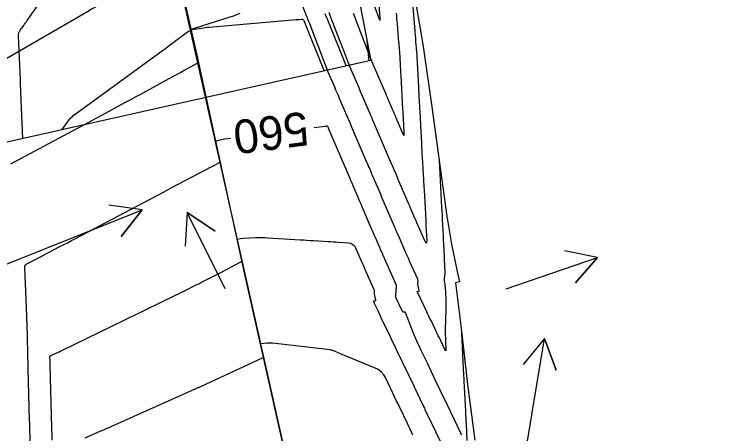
# Model space of a CAD drawing. Extents: x 954385 to 988206, y 1868364 to 1924553.
# Drawn here: x 957869.5 to 957995.2, y 1919393.1 to 1919467.8 of the extents above; entities that cross this region are included whole.
import ezdxf

# ---------------------------------------------------------------- set-up
doc = ezdxf.new("R2010")
doc.units = 0
for name, color, linetype in [('13', 7, 'Continuous'), ('16', 7, 'Continuous'), ('24', 7, 'Continuous'), ('26', 7, 'Continuous'), ('5', 7, 'Continuous'), ('6', 7, 'Continuous'), ('7', 7, 'Continuous'), ('Default', 7, 'Continuous')]:
    doc.layers.add(name, color=color, linetype=linetype)

msp = doc.modelspace()

# ---------------------------------------------------------------- linework, layer by layer
at = {"layer": '13'}
for points in [[(957898.05, 1919478.1), (957894.74, 1919475.8), (957894.18, 1919475.42), (957893.62, 1919475.04), (957893.06, 1919474.68), (957892.49, 1919474.32), (957884.62, 1919469.44), (957884.2, 1919469.18), (957883.77, 1919468.92), (957883.34, 1919468.67), (957882.9, 1919468.41), (957864.81, 1919457.94)], [(957868.97, 1919441.17), (957880.07, 1919447.11), (957881.18, 1919447.7), (957882.29, 1919448.3), (957883.4, 1919448.89), (957884.5, 1919449.49), (957889.25, 1919452.06), (957890.2, 1919452.57), (957891.14, 1919453.08), (957892.09, 1919453.59), (957893.04, 1919454.11), (957897.8, 1919456.7), (957898.25, 1919456.95), (957898.71, 1919457.2), (957899.16, 1919457.44), (957899.62, 1919457.69), (957902.35, 1919459.17)], [(957872.44, 1919391.07), (957872.36, 1919393.82), (957872.34, 1919394.23), (957872.33, 1919394.64), (957872.32, 1919395.05), (957872.31, 1919395.46), (957872.05, 1919404.75), (957872.05, 1919404.79), (957872.04, 1919404.82), (957872.04, 1919404.86), (957872.04, 1919404.9), (957871.86, 1919412.75), (957871.85, 1919412.9), (957871.85, 1919413.04), (957871.84, 1919413.19), (957871.84, 1919413.34), (957871.81, 1919413.96), (957871.81, 1919414.09), (957871.8, 1919414.23), (957871.8, 1919414.36), (957871.79, 1919414.5), (957871.77, 1919415.03), (957871.76, 1919415.17), (957871.75, 1919415.3), (957871.75, 1919415.44), (957871.74, 1919415.57), (957871.47, 1919422.75), (957871.48, 1919422.95), (957871.55, 1919423.12), (957871.66, 1919423.25), (957871.82, 1919423.37), (957872.85, 1919423.9), (957872.9, 1919423.92), (957872.94, 1919423.95), (957872.98, 1919423.97), (957873.02, 1919423.99), (957873.18, 1919424.07), (957873.22, 1919424.09), (957873.26, 1919424.12), (957873.3, 1919424.14), (957873.35, 1919424.16), (957877.58, 1919426.37), (957878.3, 1919426.74), (957879.02, 1919427.12), (957879.74, 1919427.5), (957880.46, 1919427.87), (957892.53, 1919434.22), (957893.78, 1919434.88), (957895.03, 1919435.54), (957896.28, 1919436.2), (957897.53, 1919436.87), (957904.74, 1919440.7), (957904.88, 1919440.77), (957905.03, 1919440.85), (957905.18, 1919440.93), (957905.32, 1919441.01), (957906.2, 1919441.48)], [(957876.34, 1919392), (957876.26, 1919394.74), (957876.24, 1919395.13), (957876.23, 1919395.52), (957876.22, 1919395.9), (957876.21, 1919396.29), (957875.96, 1919405.4), (957875.95, 1919405.55), (957875.95, 1919405.7), (957875.94, 1919405.86), (957875.94, 1919406.01), (957875.92, 1919406.85), (957875.92, 1919406.88), (957875.94, 1919406.92), (957875.96, 1919406.94), (957875.99, 1919406.96), (957876.13, 1919407.03), (957876.17, 1919407.05), (957876.21, 1919407.07), (957876.24, 1919407.09), (957876.28, 1919407.1), (957877.37, 1919407.61), (957877.56, 1919407.7), (957877.75, 1919407.79), (957877.94, 1919407.89), (957878.13, 1919407.98), (957889, 1919413.28), (957889.99, 1919413.76), (957890.98, 1919414.24), (957891.97, 1919414.72), (957892.96, 1919415.2), (957897.93, 1919417.59), (957898.42, 1919417.83), (957898.91, 1919418.06), (957899.4, 1919418.31), (957899.88, 1919418.55), (957902.09, 1919419.66), (957902.45, 1919419.83), (957902.8, 1919420.01), (957903.16, 1919420.2), (957903.51, 1919420.38), (957904.92, 1919421.11), (957905.27, 1919421.29), (957905.62, 1919421.47), (957905.98, 1919421.66), (957906.33, 1919421.84), (957910.05, 1919423.78)], [(957882.2, 1919392.38), (957885.01, 1919393.61), (957885.49, 1919393.82), (957885.96, 1919394.03), (957886.44, 1919394.24), (957886.92, 1919394.45), (957901.64, 1919401.04), (957901.73, 1919401.08), (957901.82, 1919401.12), (957901.91, 1919401.16), (957902, 1919401.2), (957902.5, 1919401.42), (957902.52, 1919401.43), (957902.54, 1919401.44), (957902.56, 1919401.45), (957902.59, 1919401.46), (957902.7, 1919401.51), (957902.71, 1919401.52), (957902.73, 1919401.52), (957902.76, 1919401.54), (957902.78, 1919401.55), (957913.88, 1919406.68)]]:
    msp.add_lwpolyline(points, dxfattribs=at)
at = {"layer": '16'}
for points in [[(957907.06, 1919566.44), (957908.78, 1919559.57), (957909.56, 1919556.75), (957912.21, 1919547.1), (957914.83, 1919537.44), (957917.4, 1919527.77), (957919.95, 1919518.09), (957922.44, 1919508.4), (957924.91, 1919498.71), (957927.27, 1919488.99), (957929.23, 1919479.18), (957931.16, 1919469.36), (957933.04, 1919459.54), (957827.77, 1919435.91)], [(957871.07, 1919445.63), (957870.7, 1919455.46), (957870.69, 1919455.63), (957870.69, 1919455.79), (957870.68, 1919455.96), (957870.67, 1919456.13), (957870.34, 1919463.96), (957870.35, 1919464.22), (957870.41, 1919464.47), (957870.5, 1919464.71), (957870.64, 1919464.93), (957871.26, 1919465.81), (957871.42, 1919466.02), (957871.58, 1919466.24), (957871.73, 1919466.46), (957871.89, 1919466.68), (957874.14, 1919469.89)], [(957924.87, 1919467.95), (957925.06, 1919467.46), (957925.26, 1919466.97), (957928.65, 1919458.55)], [(957878.05, 1919447.2), (957879.37, 1919448.99), (957879.61, 1919449.28), (957879.86, 1919449.55), (957880.13, 1919449.8), (957880.42, 1919450.02), (957895.04, 1919460.66), (957895.63, 1919461.09), (957896.23, 1919461.53), (957896.82, 1919461.96), (957897.41, 1919462.4), (957900.42, 1919464.63), (957900.69, 1919464.81), (957900.98, 1919464.95), (957901.29, 1919465.05), (957901.61, 1919465.12), (957902.92, 1919465.33), (957903.25, 1919465.38), (957903.58, 1919465.42), (957903.9, 1919465.46), (957904.24, 1919465.49), (957919.73, 1919466.83), (957919.86, 1919466.84), (957919.99, 1919466.86), (957920.12, 1919466.87), (957920.25, 1919466.88), (957920.76, 1919466.92), (957920.88, 1919466.91), (957920.98, 1919466.88), (957921.06, 1919466.8), (957921.11, 1919466.7), (957924.74, 1919457.67)], [(957932.73, 1919459.47), (957932.39, 1919462.93)]]:
    msp.add_lwpolyline(points, dxfattribs=at)
at = {"layer": '24'}
for points in [[(957817.37, 1919769.23), (957831.57, 1919731.27), (957843.68, 1919693.16), (957854.38, 1919657.85), (957864.75, 1919618.74), (957875.3, 1919577.83), (957884.58, 1919537.64), (957892.53, 1919502.27), (957902.07, 1919460.5), (957910.49, 1919421.74), (957920, 1919379.49)], [(957917.83, 1919568.86), (957919.75, 1919559.04), (957921.7, 1919549.23), (957923.69, 1919539.43), (957927.89, 1919530.12), (957930.35, 1919520.42), (957932.72, 1919510.71), (957933.74, 1919506.42), (957934.99, 1919500.97), (957937.15, 1919491.2), (957939, 1919481.37), (957940.73, 1919471.51), (957942.12, 1919463.46), (957942.43, 1919461.64), (957943.82, 1919451.71), (957945.21, 1919441.77), (957946.59, 1919431.83), (957947.42, 1919426.89), (957948.39, 1919421.99), (957948.83, 1919420.13), (957948.14, 1919419.96), (957949.14, 1919411.9), (957950.26, 1919401.91), (957951.58, 1919391.96)]]:
    msp.add_lwpolyline(points, dxfattribs=at)
at = {"layer": '26'}
for points in [[(957857.13, 1919418.93), (957892.32, 1919432.96), (957888.61, 1919428.25), (957892.32, 1919432.96), (957886.39, 1919433.82)], [(957907.13, 1919418.93), (957900.34, 1919432.48), (957905.35, 1919429.18), (957900.34, 1919432.48), (957899.98, 1919426.49)], [(957957.13, 1919418.93), (957973.39, 1919424.51), (957969.45, 1919419.98), (957973.39, 1919424.51), (957967.5, 1919425.66)], [(957957.13, 1919368.93), (957963.94, 1919410.07), (957966.05, 1919404.45), (957963.94, 1919410.07), (957960.13, 1919405.43)]]:
    msp.add_lwpolyline(points, dxfattribs=at)
at = {"layer": '6'}
for points in [[(957922.98, 1919447.65), (957924.9, 1919447.87), (957924.93, 1919447.87), (957924.97, 1919447.88), (957925.01, 1919447.89), (957925.05, 1919447.89), (957925.2, 1919447.93), (957925.24, 1919447.93), (957925.27, 1919447.92), (957925.29, 1919447.9), (957925.31, 1919447.87), (957925.45, 1919447.55), (957925.51, 1919447.41), (957929.04, 1919439.16), (957929.24, 1919438.7), (957929.44, 1919438.23), (957929.64, 1919437.76), (957929.84, 1919437.3), (957930.64, 1919435.43), (957930.84, 1919434.96), (957931.04, 1919434.5), (957931.24, 1919434.03), (957931.44, 1919433.56), (957933.11, 1919429.67), (957933.28, 1919429.27), (957933.45, 1919428.88), (957933.62, 1919428.49), (957933.79, 1919428.1), (957934.65, 1919426.14), (957934.73, 1919425.94), (957934.82, 1919425.75), (957934.9, 1919425.56), (957934.99, 1919425.37), (957935.32, 1919424.6), (957935.41, 1919424.41), (957935.49, 1919424.22), (957935.58, 1919424.02), (957935.66, 1919423.83), (957937.19, 1919420.38), (957937.33, 1919420.05), (957937.48, 1919419.72), (957937.51, 1919419.64), (957937.53, 1919419.55), (957937.54, 1919419.46), (957937.54, 1919419.37), (957937.41, 1919417.81), (957937.4, 1919417.78), (957937.4, 1919417.76), (957937.41, 1919417.73), (957937.41, 1919417.71), (957937.44, 1919417.58), (957937.44, 1919417.57), (957937.44, 1919417.56), (957937.43, 1919417.56), (957937.43, 1919417.56), (957937.4, 1919417.55), (957937.39, 1919417.55), (957937.39, 1919417.55), (957937.39, 1919417.54), (957937.39, 1919417.53), (957938.64, 1919414.93), (957938.66, 1919414.89), (957938.69, 1919414.86), (957938.73, 1919414.84), (957938.78, 1919414.83), (957939.07, 1919414.79), (957939.08, 1919414.79), (957939.08, 1919414.79), (957939.09, 1919414.79), (957939.09, 1919414.79), (957939.12, 1919414.79), (957939.13, 1919414.79), (957939.13, 1919414.79), (957939.13, 1919414.79), (957939.14, 1919414.78), (957940.76, 1919410.6), (957940.86, 1919410.34), (957940.97, 1919410.07), (957941.09, 1919409.81), (957941.21, 1919409.56), (957941.71, 1919408.5), (957941.83, 1919408.26), (957941.95, 1919408.02), (957942.06, 1919407.77), (957942.18, 1919407.53), (957942.64, 1919406.56), (957942.76, 1919406.31), (957942.88, 1919406.07), (957942.99, 1919405.83), (957943.11, 1919405.59), (957944.76, 1919402.13), (957945.08, 1919401.47), (957945.39, 1919400.82), (957945.71, 1919400.16), (957946.02, 1919399.5), (957949, 1919393.28), (957949.08, 1919393.11), (957949.16, 1919392.94)], [(957905.39, 1919445.21), (957905.42, 1919445.22), (957906.2, 1919445.45), (957907.02, 1919445.6), (957908.11, 1919445.73)], [(957950.2, 1919391.9), (957950.05, 1919394.89), (957950.02, 1919395.43), (957949.99, 1919395.97), (957949.97, 1919396.51), (957949.94, 1919397.05), (957949.72, 1919401.44), (957949.7, 1919401.78), (957949.68, 1919402.13), (957949.64, 1919402.99), (957949.61, 1919403.51), (957949.23, 1919411.04)]]:
    msp.add_lwpolyline(points, dxfattribs=at)
at = {"layer": '7'}
for points in [[(957945.18, 1919441.98), (957945.19, 1919441.76), (957945.64, 1919433.45), (957945.65, 1919433.27), (957945.66, 1919433.09), (957945.67, 1919432.91), (957945.68, 1919432.73), (957945.72, 1919432), (957945.73, 1919431.82), (957945.74, 1919431.64), (957945.75, 1919431.46), (957945.76, 1919431.28), (957945.9, 1919428.38), (957945.91, 1919428.2), (957945.92, 1919428.02), (957945.93, 1919427.83), (957945.94, 1919427.65), (957945.97, 1919426.93), (957945.98, 1919426.75), (957945.99, 1919426.57), (957946, 1919426.39), (957946.01, 1919426.21), (957946.1, 1919424.25), (957946.11, 1919423.97), (957946.12, 1919423.7), (957946.14, 1919423.42), (957946.15, 1919423.15), (957946.21, 1919421.74), (957946.22, 1919421.62), (957946.21, 1919421.5), (957946.2, 1919421.38), (957946.18, 1919421.26), (957946.09, 1919420.77), (957946.08, 1919420.65), (957946.07, 1919420.53), (957946.08, 1919420.41), (957946.09, 1919420.29), (957946.19, 1919419.79), (957946.21, 1919419.66), (957946.23, 1919419.54), (957946.24, 1919419.41), (957946.25, 1919419.29), (957946.39, 1919417.03), (957946.41, 1919416.61), (957946.42, 1919416.19), (957946.42, 1919415.77), (957946.41, 1919415.35), (957946.27, 1919411.63), (957946.27, 1919411.44), (957946.27, 1919411.26), (957946.27, 1919411.07), (957946.28, 1919410.89), (957946.33, 1919409.96), (957946.35, 1919409.41), (957946.42, 1919408.18), (957946.41, 1919407.98), (957946.38, 1919407.9), (957946.31, 1919407.95), (957946.21, 1919408.13), (957945.24, 1919410.17), (957945.05, 1919410.56), (957944.87, 1919410.95), (957944.68, 1919411.33), (957944.5, 1919411.72), (957943.76, 1919413.27), (957943.57, 1919413.65), (957943.39, 1919414.04), (957943.2, 1919414.43), (957943.02, 1919414.81), (957941.33, 1919418.34), (957941.32, 1919418.38), (957941.32, 1919418.41), (957941.34, 1919418.43), (957941.38, 1919418.45), (957941.57, 1919418.49), (957941.6, 1919418.51), (957941.63, 1919418.53), (957941.64, 1919418.56), (957941.64, 1919418.61), (957941.44, 1919419.44), (957941.42, 1919419.54), (957941.41, 1919419.63), (957941.4, 1919419.73), (957941.41, 1919419.83), (957941.44, 1919420.23), (957941.44, 1919420.33), (957941.43, 1919420.43), (957941.41, 1919420.52), (957941.38, 1919420.61), (957939.95, 1919423.83), (957939.84, 1919424.09), (957939.73, 1919424.34), (957939.51, 1919424.84), (957939.45, 1919424.97), (957939.39, 1919425.09), (957939.34, 1919425.22), (957939.28, 1919425.34), (957937.89, 1919428.53), (957937.83, 1919428.66), (957937.78, 1919428.78), (957937.73, 1919428.9), (957937.67, 1919429.02), (957937.46, 1919429.51), (957937.41, 1919429.64), (957937.35, 1919429.76), (957937.3, 1919429.88), (957937.25, 1919430), (957935.66, 1919433.7), (957935.43, 1919434.24), (957935.2, 1919434.78), (957934.97, 1919435.32), (957934.74, 1919435.86), (957933.53, 1919438.67), (957933.44, 1919438.89), (957933.35, 1919439.11), (957933.25, 1919439.33), (957933.16, 1919439.54), (957932.78, 1919440.42), (957932.69, 1919440.64), (957932.6, 1919440.85), (957932.5, 1919441.07), (957932.41, 1919441.29), (957929.91, 1919447.12), (957929.63, 1919447.79), (957929.34, 1919448.46), (957929.05, 1919449.13), (957928.77, 1919449.79), (957927.48, 1919452.8), (957927.26, 1919453.3), (957927.05, 1919453.8), (957926.83, 1919454.3), (957926.62, 1919454.8), (957925.46, 1919457.5), (957925.4, 1919457.65), (957925.34, 1919457.81), (957925.27, 1919457.96), (957925.21, 1919458.12), (957924.9, 1919458.93), (957924.88, 1919458.99), (957924.85, 1919459.06), (957924.83, 1919459.12), (957924.81, 1919459.18), (957924.71, 1919459.42), (957924.69, 1919459.48), (957924.67, 1919459.54), (957924.64, 1919459.6), (957924.62, 1919459.66), (957922.16, 1919466.06), (957922.07, 1919466.3), (957921.98, 1919466.53), (957921.79, 1919467), (957921.75, 1919467.12), (957921.7, 1919467.24), (957921.66, 1919467.36), (957921.61, 1919467.48), (957920.18, 1919471.23)], [(957940.32, 1919471.28), (957940.87, 1919464.76), (957940.89, 1919464.45), (957940.92, 1919464.14), (957940.97, 1919463.52), (957940.98, 1919463.36), (957940.99, 1919463.21), (957941.01, 1919463.05), (957941.02, 1919462.9), (957941.11, 1919461.8), (957941.12, 1919461.71), (957941.13, 1919461.62), (957941.14, 1919461.45), (957941.15, 1919461.4), (957941.15, 1919461.36), (957941.15, 1919461.31), (957941.16, 1919461.27), (957941.5, 1919454.93), (957941.52, 1919454.56), (957941.54, 1919454.19), (957941.56, 1919453.82), (957941.58, 1919453.45), (957941.67, 1919451.97), (957941.69, 1919451.6), (957941.71, 1919451.23), (957941.73, 1919450.86), (957941.75, 1919450.49), (957941.95, 1919446.78), (957941.98, 1919446.21), (957942.01, 1919445.64), (957942.04, 1919445.08), (957942.07, 1919444.51), (957942.21, 1919442.02), (957942.24, 1919441.57), (957942.26, 1919441.11), (957942.29, 1919440.65), (957942.31, 1919440.19), (957942.41, 1919438.35), (957942.44, 1919437.89), (957942.46, 1919437.44), (957942.49, 1919436.98), (957942.51, 1919436.52), (957942.81, 1919431.15), (957942.81, 1919431.07), (957942.81, 1919430.98), (957942.82, 1919430.9), (957942.82, 1919430.81), (957942.84, 1919430.48), (957942.85, 1919430.31), (957942.86, 1919430.14), (957942.99, 1919427.51), (957942.98, 1919427.15), (957942.93, 1919427.02), (957942.82, 1919427.11), (957942.66, 1919427.43), (957941.58, 1919429.89), (957941.42, 1919430.26), (957941.26, 1919430.63), (957941.1, 1919431.01), (957940.94, 1919431.38), (957940.29, 1919432.88), (957940.13, 1919433.25), (957939.97, 1919433.63), (957939.81, 1919434), (957939.65, 1919434.38), (957937.93, 1919438.39), (957937.59, 1919439.19), (957937.25, 1919439.98), (957936.91, 1919440.78), (957936.57, 1919441.57), (957933.36, 1919449.05), (957933.31, 1919449.16), (957933.22, 1919449.39), (957933.1, 1919449.66), (957933.06, 1919449.76), (957932.98, 1919449.94), (957932.94, 1919450.04), (957931.62, 1919453.11), (957931.4, 1919453.63), (957931.17, 1919454.15), (957930.95, 1919454.68), (957930.73, 1919455.2), (957929.26, 1919458.62), (957929.25, 1919458.65), (957929.23, 1919458.68), (957929.22, 1919458.71), (957929.21, 1919458.74), (957929.16, 1919458.87), (957929.14, 1919458.93), (957929.12, 1919458.99), (957928.71, 1919460.05), (957928.64, 1919460.23), (957928.57, 1919460.42), (957928.5, 1919460.6), (957928.43, 1919460.79), (957928.1, 1919461.64), (957928.02, 1919461.85), (957927.94, 1919462.05), (957927.86, 1919462.26), (957927.78, 1919462.46), (957926.01, 1919467.07), (957925.81, 1919467.59), (957925.61, 1919468.12)], [(957933.55, 1919469.5), (957934.48, 1919467.11), (957934.6, 1919466.82), (957934.68, 1919466.74), (957934.71, 1919466.85), (957934.7, 1919467.16), (957934.51, 1919469.48)], [(957909.74, 1919467.93), (957909.3, 1919467.74), (957908.86, 1919467.56), (957908.42, 1919467.4), (957907.97, 1919467.25), (957901.44, 1919465.21), (957901.19, 1919465.12), (957901.03, 1919465.04)], [(957929.92, 1919467.93), (957929.99, 1919467.76), (957930.05, 1919467.58), (957930.12, 1919467.4), (957930.19, 1919467.23), (957932.41, 1919461.47), (957932.44, 1919461.38), (957932.47, 1919461.29), (957932.5, 1919461.21), (957932.54, 1919461.12), (957932.67, 1919460.78), (957932.7, 1919460.69), (957932.73, 1919460.61), (957932.77, 1919460.52), (957932.8, 1919460.44), (957933.04, 1919459.82), (957933.09, 1919459.69), (957933.14, 1919459.56), (957933.19, 1919459.43), (957933.25, 1919459.3), (957935.63, 1919453.74), (957935.79, 1919453.38), (957935.94, 1919453.03), (957936.09, 1919452.68), (957936.24, 1919452.32), (957936.84, 1919450.91), (957936.99, 1919450.56), (957937.15, 1919450.21), (957937.3, 1919449.86), (957937.45, 1919449.5), (957938.67, 1919446.64), (957938.83, 1919446.32), (957938.94, 1919446.23), (957938.99, 1919446.36), (957938.99, 1919446.71), (957938.85, 1919449.23), (957938.84, 1919449.36), (957938.84, 1919449.5), (957938.83, 1919449.63), (957938.82, 1919449.77), (957938.79, 1919450.31), (957938.78, 1919450.57), (957938.76, 1919450.84), (957938.43, 1919456.88), (957938.41, 1919457.26), (957938.39, 1919457.64), (957938.37, 1919458.02), (957938.35, 1919458.41), (957938.24, 1919460.4), (957938.23, 1919460.55), (957938.22, 1919460.7), (957938.21, 1919460.85), (957938.2, 1919460.99), (957938.14, 1919461.71), (957938.13, 1919461.79), (957938.12, 1919461.88), (957938.12, 1919461.96), (957938.11, 1919462.05), (957938.08, 1919462.38), (957938.07, 1919462.47), (957938.07, 1919462.55), (957938.06, 1919462.63), (957938.05, 1919462.72), (957937.77, 1919466.09), (957937.73, 1919466.56), (957937.69, 1919467.03), (957937.66, 1919467.49), (957937.62, 1919467.96)], [(957909.2, 1919427.7), (957909.33, 1919427.75), (957909.84, 1919427.88), (957910.37, 1919427.93), (957912.53, 1919428.03), (957913.08, 1919428.05), (957913.62, 1919428.05), (957914.16, 1919428.04), (957914.7, 1919428.01), (957920.48, 1919427.65), (957921.06, 1919427.62), (957921.65, 1919427.58), (957922.24, 1919427.54), (957922.82, 1919427.51), (957925.43, 1919427.34), (957925.89, 1919427.31), (957926.34, 1919427.28), (957926.8, 1919427.25), (957927.25, 1919427.22), (957929.07, 1919427.09), (957929.49, 1919427.01), (957929.84, 1919426.83), (957930.12, 1919426.56), (957930.34, 1919426.19), (957931.52, 1919423.5), (957931.55, 1919423.42), (957931.59, 1919423.34), (957931.62, 1919423.26), (957931.66, 1919423.18), (957931.94, 1919422.53), (957933.6, 1919418.8), (957933.62, 1919418.74), (957933.63, 1919418.68), (957933.64, 1919418.61), (957933.64, 1919418.54), (957933.62, 1919418.27), (957933.61, 1919418.2), (957933.61, 1919418.13), (957933.62, 1919418.06), (957933.63, 1919417.99), (957933.86, 1919416.87), (957933.87, 1919416.82), (957933.85, 1919416.79), (957933.83, 1919416.76), (957933.78, 1919416.74), (957933.58, 1919416.7), (957933.54, 1919416.68), (957933.52, 1919416.65), (957933.51, 1919416.62), (957933.53, 1919416.58), (957934.26, 1919415.04), (957934.39, 1919414.77), (957934.52, 1919414.5), (957934.65, 1919414.22), (957934.78, 1919413.95), (957936.43, 1919410.52), (957936.74, 1919409.86), (957937.06, 1919409.19), (957937.38, 1919408.53), (957937.69, 1919407.87), (957940.67, 1919401.66), (957940.75, 1919401.48), (957940.83, 1919401.31), (957940.91, 1919401.14), (957940.99, 1919400.97), (957941.42, 1919400.09), (957941.49, 1919399.94), (957941.56, 1919399.79), (957941.7, 1919399.49), (957941.77, 1919399.34), (957941.84, 1919399.19), (957942.32, 1919398.21), (957942.41, 1919398.02), (957942.5, 1919397.83), (957942.59, 1919397.64), (957942.68, 1919397.45), (957943.74, 1919395.22), (957943.95, 1919394.79), (957944.16, 1919394.35), (957944.37, 1919393.92), (957944.58, 1919393.49), (957945.72, 1919391.09)], [(957940.54, 1919392.88), (957940.3, 1919393.39), (957940.05, 1919393.91), (957939.81, 1919394.42), (957939.56, 1919394.93), (957938.2, 1919397.77), (957937.89, 1919398.42), (957937.58, 1919399.06), (957937.28, 1919399.71), (957936.97, 1919400.35), (957935.7, 1919403.01), (957935.34, 1919403.61), (957934.89, 1919404.13), (957934.35, 1919404.55), (957933.72, 1919404.87), (957928.37, 1919407.06), (957928.22, 1919407.12), (957928.07, 1919407.18), (957927.92, 1919407.24), (957927.77, 1919407.3), (957926.98, 1919407.63), (957926.67, 1919407.75), (957926.25, 1919407.93), (957926.15, 1919407.96), (957926.04, 1919408), (957925.93, 1919408.02), (957925.82, 1919408.04), (957915.55, 1919409.22), (957914.51, 1919409.26), (957913.49, 1919409.12), (957913.34, 1919409.07)]]:
    msp.add_lwpolyline(points, dxfattribs=at)
at = {"layer": 'Default'}
msp.add_line((958200.6, 1918129.72), (957843.86, 1919719.4), dxfattribs=at)

# ---------------------------------------------------------------- texts
at = {"layer": '5'}
msp.add_text('560', height=6, rotation=187.339, dxfattribs=at).set_placement((957921.54, 1919450.49))

doc.saveas('drawing.dxf')
